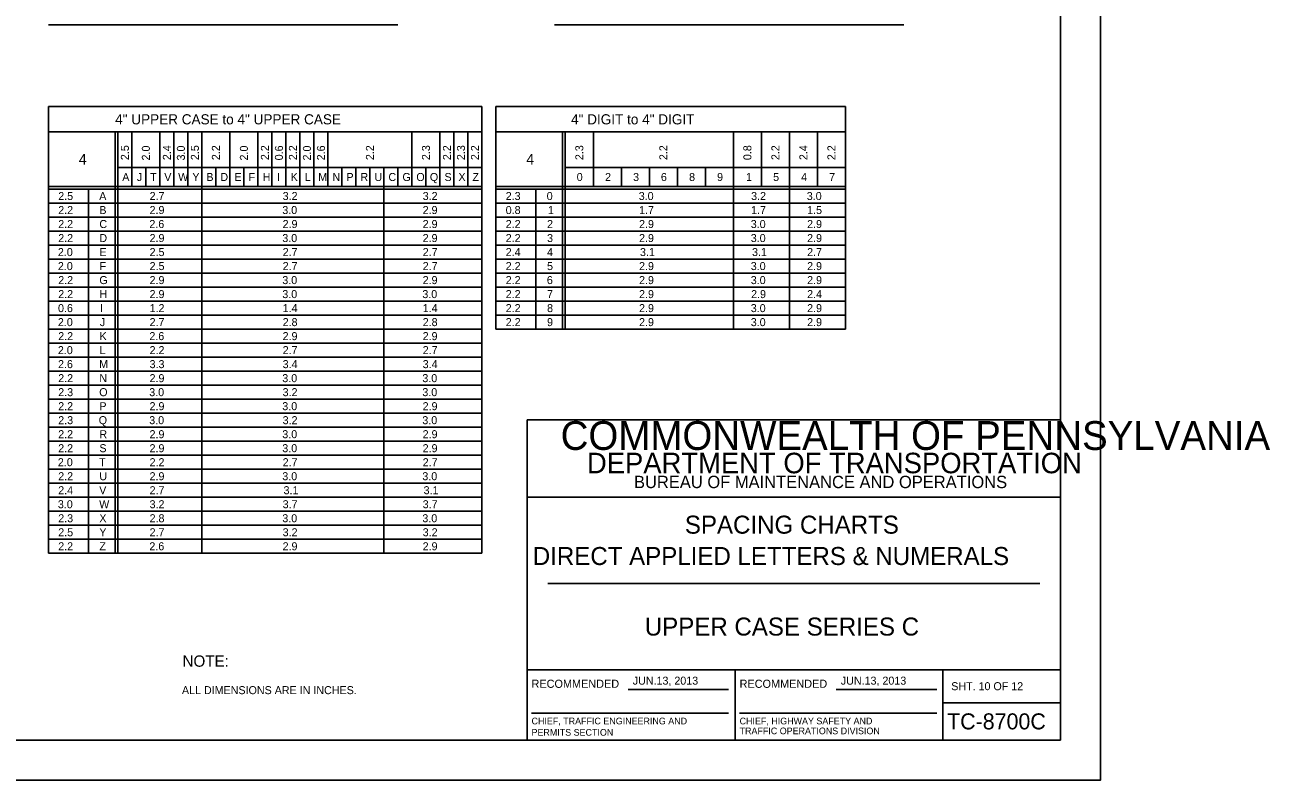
# Model space of a CAD drawing. Extents: x 638421 to 641849, y 297270 to 299646.
# Drawn here: x 640541.1 to 641007.9, y 297269.6 to 297552.6 of the extents above; entities that cross this region are included whole.
import ezdxf

# ---------------------------------------------------------------- set-up
doc = ezdxf.new("R2010")
doc.units = 0
for name, color, linetype in [('1', 7, 'Continuous'), ('2', 7, 'Continuous'), ('XCS-GRID-HVGL', 7, 'Continuous')]:
    doc.layers.add(name, color=color, linetype=linetype)

msp = doc.modelspace()

# ---------------------------------------------------------------- linework, layer by layer
at = {"layer": '1'}
for p, q in [((640929.31, 297284.63), (640929.31, 297848.63)), ((640729.31, 297284.63), (640729.31, 297404.63)), ((640729.31, 297404.63), (640929.31, 297404.63)), ((640929.31, 297375.63), (640729.31, 297375.63)), ((640737.06, 297343.31), (640921.56, 297343.31)), ((640729.31, 297311), (640929.31, 297311)), ((640807.31, 297311), (640807.31, 297284.63)), ((640885.19, 297284.63), (640885.19, 297311)), ((640767.24, 297303.57), (640804.87, 297303.57)), ((640845.24, 297303.57), (640882.87, 297303.57)), ((640885.19, 297298.63), (640929.31, 297298.63)), ((640730.99, 297294.68), (640804.87, 297294.68)), ((640808.99, 297294.68), (640882.87, 297294.68)), ((640929.31, 297284.63), (640143.31, 297284.63)), ((640143.31, 297284.63), (640729.31, 297284.63))]:
    msp.add_line(p, q, dxfattribs=at)
at = {"layer": '2'}
for p, q in [((640549.91, 297552.63), (640680.91, 297552.63)), ((640739.61, 297552.63), (640870.61, 297552.63)), ((640712.41, 297522), (640549.91, 297522)), ((640549.91, 297522), (640549.91, 297354.63)), ((640712.41, 297522), (640712.41, 297354.63)), ((640848.66, 297522), (640717.66, 297522)), ((640717.66, 297522), (640717.66, 297438.63)), ((640848.66, 297438.63), (640848.66, 297522)), ((640549.91, 297512.5), (640712.41, 297512.5)), ((640574.91, 297512.5), (640574.91, 297354.63)), ((640575.91, 297512.5), (640575.91, 297354.63)), ((640581.16, 297512.5), (640581.16, 297492.13)), ((640591.66, 297512.5), (640591.66, 297492.13)), ((640596.91, 297512.5), (640596.91, 297492.13)), ((640602.16, 297512.5), (640602.16, 297492.13)), ((640607.41, 297512.5), (640607.41, 297354.63)), ((640617.91, 297512.5), (640617.91, 297492.13)), ((640628.41, 297512.5), (640628.41, 297492.13)), ((640633.66, 297512.5), (640633.66, 297492.13)), ((640638.91, 297512.5), (640638.91, 297492.13)), ((640644.16, 297512.5), (640644.16, 297492.13)), ((640649.41, 297512.5), (640649.41, 297492.13)), ((640654.66, 297512.5), (640654.66, 297492.13)), ((640686.16, 297512.5), (640686.16, 297492.13)), ((640696.66, 297512.5), (640696.66, 297492.13)), ((640701.91, 297512.5), (640701.91, 297492.13)), ((640707.16, 297512.5), (640707.16, 297492.13)), ((640717.66, 297512.5), (640848.66, 297512.5)), ((640742.66, 297512.5), (640742.66, 297438.63)), ((640743.66, 297512.5), (640743.66, 297438.63)), ((640754.16, 297512.5), (640754.16, 297492.13)), ((640806.66, 297512.5), (640806.66, 297438.63)), ((640817.16, 297512.5), (640817.16, 297492.13)), ((640827.66, 297512.5), (640827.66, 297438.63)), ((640838.16, 297512.5), (640838.16, 297492.13)), ((640575.91, 297499.13), (640712.41, 297499.13)), ((640586.41, 297499.13), (640586.41, 297492.13)), ((640612.66, 297499.13), (640612.66, 297492.13)), ((640623.16, 297499.13), (640623.16, 297492.13)), ((640659.91, 297499.13), (640659.91, 297492.13)), ((640665.16, 297499.13), (640665.16, 297492.13)), ((640670.41, 297499.13), (640670.41, 297492.13)), ((640670.41, 297499.13), (640670.41, 297492.13)), ((640675.66, 297499.13), (640675.66, 297354.63)), ((640680.91, 297499.13), (640680.91, 297492.13)), ((640691.41, 297499.13), (640691.41, 297492.13)), ((640743.66, 297499.13), (640848.66, 297499.13)), ((640764.66, 297499.13), (640764.66, 297492.13)), ((640775.16, 297499.13), (640775.16, 297492.13)), ((640785.66, 297499.13), (640785.66, 297492.13)), ((640796.16, 297499.13), (640796.16, 297492.13)), ((640712.41, 297492.13), (640549.91, 297492.13)), ((640712.41, 297491.13), (640549.91, 297491.13)), ((640564.91, 297491.13), (640564.91, 297354.63)), ((640848.66, 297492.13), (640717.66, 297492.13)), ((640848.66, 297491.13), (640717.66, 297491.13)), ((640732.66, 297491.13), (640732.66, 297438.63)), ((640712.41, 297485.88), (640549.91, 297485.88)), ((640848.66, 297485.88), (640717.66, 297485.88)), ((640712.41, 297480.63), (640549.91, 297480.63)), ((640848.66, 297480.63), (640717.66, 297480.63)), ((640712.41, 297475.38), (640549.91, 297475.38)), ((640848.66, 297475.38), (640717.66, 297475.38)), ((640712.41, 297470.13), (640549.91, 297470.13)), ((640848.66, 297470.13), (640717.66, 297470.13)), ((640712.41, 297464.88), (640549.91, 297464.88)), ((640848.66, 297464.88), (640717.66, 297464.88)), ((640712.41, 297459.63), (640549.91, 297459.63)), ((640848.66, 297459.63), (640717.66, 297459.63)), ((640712.41, 297454.38), (640549.91, 297454.38)), ((640848.66, 297454.38), (640717.66, 297454.38)), ((640712.41, 297449.13), (640549.91, 297449.13)), ((640848.66, 297449.13), (640717.66, 297449.13)), ((640712.41, 297443.88), (640549.91, 297443.88)), ((640848.66, 297443.88), (640717.66, 297443.88)), ((640712.41, 297438.63), (640549.91, 297438.63)), ((640717.66, 297438.63), (640848.66, 297438.63)), ((640712.41, 297433.38), (640549.91, 297433.38)), ((640712.41, 297428.13), (640549.91, 297428.13)), ((640712.41, 297422.88), (640549.91, 297422.88)), ((640712.41, 297417.63), (640549.91, 297417.63)), ((640712.41, 297412.38), (640549.91, 297412.38)), ((640712.41, 297407.13), (640549.91, 297407.13)), ((640712.41, 297401.88), (640549.91, 297401.88)), ((640712.41, 297396.63), (640549.91, 297396.63)), ((640712.41, 297391.38), (640549.91, 297391.38)), ((640712.41, 297386.13), (640549.91, 297386.13)), ((640712.41, 297380.88), (640549.91, 297380.88)), ((640712.41, 297375.63), (640549.91, 297375.63)), ((640712.41, 297370.38), (640549.91, 297370.38)), ((640712.41, 297365.13), (640549.91, 297365.13)), ((640712.41, 297359.88), (640549.91, 297359.88)), ((640549.91, 297354.63), (640549.91, 297354.63)), ((640549.91, 297354.63), (640712.41, 297354.63))]:
    msp.add_line(p, q, dxfattribs=at)
at = {"layer": 'XCS-GRID-HVGL'}
msp.add_lwpolyline([(640103.31, 297863.63), (640944.31, 297863.63), (640944.31, 297269.63), (640103.31, 297269.63)], close=True, dxfattribs=at)

# ---------------------------------------------------------------- texts
at = {"layer": '1'}
for s, height, p in [('COMMONWEALTH OF PENNSYLVANIA', 10.7828, (640741.9, 297393.36)), ('DEPARTMENT OF TRANSPORTATION', 7.6837, (640751.76, 297384.61)), ('BUREAU OF MAINTENANCE AND OPERATIONS', 4.6253, (640769.41, 297379.04)), ('SPACING CHARTS', 6.75, (640788.47, 297361.97)), ('DIRECT APPLIED LETTERS & NUMERALS', 6.75, (640731.47, 297350.22)), ('UPPER CASE SERIES C', 6.75, (640773.45, 297323.78)), ('RECOMMENDED', 3.048, (640730.99, 297304.2)), ('RECOMMENDED', 3.048, (640808.99, 297304.2)), ('SHT. 10 OF 12', 3, (640888.32, 297303.31)), ('CHIEF, TRAFFIC ENGINEERING AND', 2.5, (640730.99, 297290.51)), ('CHIEF, HIGHWAY SAFETY AND', 2.5, (640808.99, 297290.51)), ('TC-8700C', 6, (640886.77, 297288.63)), ('PERMITS SECTION', 2.5, (640730.99, 297286.26)), ('TRAFFIC OPERATIONS DIVISION', 2.5, (640808.99, 297286.81))]:
    msp.add_text(s, height=height, dxfattribs=at).set_placement(p)
at = {"layer": '2'}
for s, height, p in [('4" UPPER CASE to 4" UPPER CASE', 3.8, (640574.9, 297515.35)), ('4" DIGIT to 4" DIGIT', 3.8, (640745.81, 297515.35)), ('4', 4, (640561.28, 297500.31)), ('4', 4, (640729.03, 297500.31)), ('A', 3, (640577.56, 297494.13)), ('J', 3, (640583.04, 297494.13)), ('T', 3, (640588.04, 297494.13)), ('V', 3, (640593.31, 297494.13)), ('W', 3, (640598.53, 297494.13)), ('Y', 3, (640603.84, 297494.13)), ('B', 3, (640609.1, 297494.13)), ('D', 3, (640614.35, 297494.13)), ('E', 3, (640619.62, 297494.13)), ('F', 3, (640624.92, 297494.13)), ('H', 3, (640630.19, 297494.13)), ('I', 3, (640635.6, 297494.13)), ('K', 3, (640640.69, 297494.13)), ('L', 3, (640645.94, 297494.13)), ('M', 3, (640651.03, 297494.13)), ('N', 3, (640656.35, 297494.13)), ('P', 3, (640661.6, 297494.13)), ('R', 3, (640666.85, 297494.13)), ('U', 3, (640672.09, 297494.13)), ('C', 3, (640677.35, 297494.13)), ('G', 3, (640682.6, 297494.13)), ('O', 3, (640687.81, 297494.13)), ('Q', 3, (640692.88, 297494.13)), ('S', 3, (640698.37, 297494.13)), ('X', 3, (640703.59, 297494.13)), ('Z', 3, (640708.85, 297494.13)), ('0', 3, (640747.93, 297494.13)), ('2', 3, (640758.56, 297494.13)), ('3', 3, (640769.06, 297494.13)), ('6', 3, (640779.48, 297494.13)), ('8', 3, (640790.06, 297494.13)), ('9', 3, (640800.55, 297494.13)), ('1', 3, (640811.4, 297494.13)), ('5', 3, (640821.56, 297494.13)), ('4', 3, (640832.06, 297494.13)), ('7', 3, (640842.56, 297494.13)), ('2.5', 3, (640553.56, 297487)), ('A', 3, (640568.93, 297487)), ('2.7', 3, (640587.81, 297487)), ('3.2', 3, (640637.69, 297487)), ('3.2', 3, (640690.19, 297487)), ('2.3', 3, (640721.31, 297487)), ('0', 3, (640736.68, 297487)), ('3.0', 3, (640771.18, 297487)), ('3.2', 3, (640813.31, 297487)), ('3.0', 3, (640834.18, 297487)), ('2.2', 3, (640553.56, 297481.75)), ('B', 3, (640568.98, 297481.75)), ('2.9', 3, (640587.8, 297481.75)), ('3.0', 3, (640637.56, 297481.75)), ('2.9', 3, (640690.17, 297481.75)), ('0.8', 3, (640721.31, 297481.75)), ('1', 3, (640737.15, 297481.75)), ('1.7', 3, (640771.31, 297481.75)), ('1.7', 3, (640813.31, 297481.75)), ('1.5', 3, (640834.31, 297481.75)), ('2.2', 3, (640553.56, 297476.5)), ('C', 3, (640568.98, 297476.5)), ('2.6', 3, (640587.73, 297476.5)), ('2.9', 3, (640637.67, 297476.5)), ('2.9', 3, (640690.17, 297476.5)), ('2.2', 3, (640721.31, 297476.5)), ('2', 3, (640736.81, 297476.5)), ('2.9', 3, (640771.3, 297476.5)), ('3.0', 3, (640813.18, 297476.5)), ('2.9', 3, (640834.3, 297476.5)), ('2.2', 3, (640553.56, 297471.25)), ('D', 3, (640568.98, 297471.25)), ('2.9', 3, (640587.8, 297471.25)), ('3.0', 3, (640637.56, 297471.25)), ('2.9', 3, (640690.17, 297471.25)), ('2.2', 3, (640721.31, 297471.25)), ('3', 3, (640736.81, 297471.25)), ('2.9', 3, (640771.3, 297471.25)), ('3.0', 3, (640813.18, 297471.25)), ('2.9', 3, (640834.3, 297471.25)), ('2.0', 3, (640553.43, 297466)), ('E', 3, (640568.99, 297466)), ('2.5', 3, (640587.81, 297466)), ('2.7', 3, (640637.69, 297466)), ('2.7', 3, (640690.19, 297466)), ('2.4', 3, (640721.31, 297466)), ('4', 3, (640736.81, 297466)), ('3.1', 3, (640771.65, 297466)), ('3.1', 3, (640813.65, 297466)), ('2.7', 3, (640834.31, 297466)), ('2.0', 3, (640553.43, 297460.75)), ('F', 3, (640569.05, 297460.75)), ('2.5', 3, (640587.81, 297460.75)), ('2.7', 3, (640637.69, 297460.75)), ('2.7', 3, (640690.19, 297460.75)), ('2.2', 3, (640721.31, 297460.75)), ('5', 3, (640736.81, 297460.75)), ('2.9', 3, (640771.3, 297460.75)), ('3.0', 3, (640813.18, 297460.75)), ('2.9', 3, (640834.3, 297460.75)), ('2.2', 3, (640553.56, 297455.5)), ('G', 3, (640568.98, 297455.5)), ('2.9', 3, (640587.8, 297455.5)), ('3.0', 3, (640637.56, 297455.5)), ('2.9', 3, (640690.17, 297455.5)), ('2.2', 3, (640721.31, 297455.5)), ('6', 3, (640736.73, 297455.5)), ('2.9', 3, (640771.3, 297455.5)), ('3.0', 3, (640813.18, 297455.5)), ('2.9', 3, (640834.3, 297455.5)), ('2.2', 3, (640553.56, 297450.25)), ('H', 3, (640569.06, 297450.25)), ('2.9', 3, (640587.8, 297450.25)), ('3.0', 3, (640637.56, 297450.25)), ('3.0', 3, (640690.06, 297450.25)), ('2.2', 3, (640721.31, 297450.25)), ('7', 3, (640736.81, 297450.25)), ('2.9', 3, (640771.3, 297450.25)), ('2.9', 3, (640813.3, 297450.25)), ('2.4', 3, (640834.31, 297450.25)), ('0.6', 3, (640553.48, 297445)), ('I', 3, (640569.23, 297445)), ('1.2', 3, (640587.81, 297445)), ('1.4', 3, (640637.69, 297445)), ('1.4', 3, (640690.19, 297445)), ('2.2', 3, (640721.31, 297445)), ('8', 3, (640736.81, 297445)), ('2.9', 3, (640771.3, 297445)), ('3.0', 3, (640813.18, 297445)), ('2.9', 3, (640834.3, 297445)), ('2.0', 3, (640553.43, 297439.75)), ('J', 3, (640569.17, 297439.75)), ('2.7', 3, (640587.81, 297439.75)), ('2.8', 3, (640637.69, 297439.75)), ('2.8', 3, (640690.19, 297439.75)), ('2.2', 3, (640721.31, 297439.75)), ('9', 3, (640736.8, 297439.75)), ('2.9', 3, (640771.3, 297439.75)), ('3.0', 3, (640813.18, 297439.75)), ('2.9', 3, (640834.3, 297439.75)), ('2.2', 3, (640553.56, 297434.5)), ('K', 3, (640569.06, 297434.5)), ('2.6', 3, (640587.73, 297434.5)), ('2.9', 3, (640637.67, 297434.5)), ('2.9', 3, (640690.17, 297434.5)), ('2.0', 3, (640553.43, 297429.25)), ('2.2', 3, (640587.81, 297429.25)), ('2.7', 3, (640637.69, 297429.25)), ('2.7', 3, (640690.19, 297429.25)), ('L', 3, (640569.06, 297429.25)), ('2.6', 3, (640553.48, 297424)), ('M', 3, (640568.91, 297424)), ('3.3', 3, (640587.81, 297424)), ('3.4', 3, (640637.69, 297424)), ('3.4', 3, (640690.19, 297424)), ('2.2', 3, (640553.56, 297418.75)), ('N', 3, (640568.98, 297418.75)), ('2.9', 3, (640587.8, 297418.75)), ('3.0', 3, (640637.56, 297418.75)), ('3.0', 3, (640690.06, 297418.75)), ('2.3', 3, (640553.56, 297413.5)), ('O', 3, (640568.93, 297413.5)), ('3.0', 3, (640587.68, 297413.5)), ('3.2', 3, (640637.69, 297413.5)), ('3.0', 3, (640690.06, 297413.5)), ('2.2', 3, (640553.56, 297408.25)), ('P', 3, (640568.98, 297408.25)), ('2.9', 3, (640587.8, 297408.25)), ('3.0', 3, (640637.56, 297408.25)), ('2.9', 3, (640690.17, 297408.25)), ('2.3', 3, (640553.56, 297403)), ('Q', 3, (640568.75, 297403)), ('3.0', 3, (640587.68, 297403)), ('3.2', 3, (640637.69, 297403)), ('3.0', 3, (640690.06, 297403)), ('2.2', 3, (640553.56, 297397.75)), ('R', 3, (640568.98, 297397.75)), ('2.9', 3, (640587.8, 297397.75)), ('3.0', 3, (640637.56, 297397.75)), ('2.9', 3, (640690.17, 297397.75)), ('2.2', 3, (640553.56, 297392.5)), ('S', 3, (640568.99, 297392.5)), ('2.9', 3, (640587.8, 297392.5)), ('3.0', 3, (640637.56, 297392.5)), ('2.9', 3, (640690.17, 297392.5)), ('2.0', 3, (640553.43, 297387.25)), ('2.2', 3, (640587.81, 297387.25)), ('2.7', 3, (640637.69, 297387.25)), ('2.7', 3, (640690.19, 297387.25)), ('T', 3, (640568.92, 297387.25)), ('2.2', 3, (640553.56, 297382)), ('U', 3, (640568.97, 297382)), ('2.9', 3, (640587.8, 297382)), ('3.0', 3, (640637.56, 297382)), ('3.0', 3, (640690.06, 297382)), ('2.4', 3, (640553.56, 297376.75)), ('V', 3, (640568.93, 297376.75)), ('2.7', 3, (640587.81, 297376.75)), ('3.1', 3, (640638.03, 297376.75)), ('3.1', 3, (640690.53, 297376.75)), ('3.0', 3, (640553.43, 297371.5)), ('W', 3, (640568.91, 297371.5)), ('3.2', 3, (640587.81, 297371.5)), ('3.7', 3, (640637.69, 297371.5)), ('3.7', 3, (640690.19, 297371.5)), ('2.3', 3, (640553.56, 297366.25)), ('X', 3, (640568.97, 297366.25)), ('2.8', 3, (640587.81, 297366.25)), ('3.0', 3, (640637.56, 297366.25)), ('3.0', 3, (640690.06, 297366.25)), ('2.5', 3, (640553.56, 297361)), ('Y', 3, (640568.97, 297361)), ('2.7', 3, (640587.81, 297361)), ('3.2', 3, (640637.69, 297361)), ('3.2', 3, (640690.19, 297361)), ('2.2', 3, (640553.56, 297355.75)), ('Z', 3, (640568.98, 297355.75)), ('2.6', 3, (640587.73, 297355.75)), ('2.9', 3, (640637.67, 297355.75)), ('2.9', 3, (640690.17, 297355.75)), ('NOTE:', 4.25, (640600.16, 297312.1)), ('JUN.13, 2013', 3, (640768.93, 297305.39)), ('JUN.13, 2013', 3, (640846.93, 297305.39)), ('ALL DIMENSIONS ARE IN INCHES.', 3, (640599.94, 297301.83))]:
    msp.add_text(s, height=height, dxfattribs=at).set_placement(p)
for s, p in [('2.5', (640580.04, 297501.96)), ('2.0', (640587.91, 297501.83)), ('2.4', (640595.79, 297501.96)), ('3.0', (640601.04, 297501.83)), ('2.5', (640606.29, 297501.96)), ('2.2', (640614.16, 297501.96)), ('2.0', (640624.66, 297501.83)), ('2.2', (640632.54, 297501.96)), ('0.6', (640637.79, 297501.88)), ('2.2', (640643.04, 297501.96)), ('2.0', (640648.29, 297501.83)), ('2.6', (640653.54, 297501.88)), ('2.2', (640671.91, 297501.96)), ('2.3', (640692.91, 297501.96)), ('2.2', (640700.79, 297501.96)), ('2.3', (640706.04, 297501.96)), ('2.2', (640711.29, 297501.96)), ('2.3', (640750.41, 297501.96)), ('2.2', (640781.91, 297501.96)), ('0.8', (640813.41, 297501.96)), ('2.2', (640823.91, 297501.96)), ('2.4', (640834.41, 297501.96)), ('2.2', (640844.91, 297501.96))]:
    msp.add_text(s, height=3, rotation=90, dxfattribs=at).set_placement(p)

doc.saveas('drawing.dxf')
